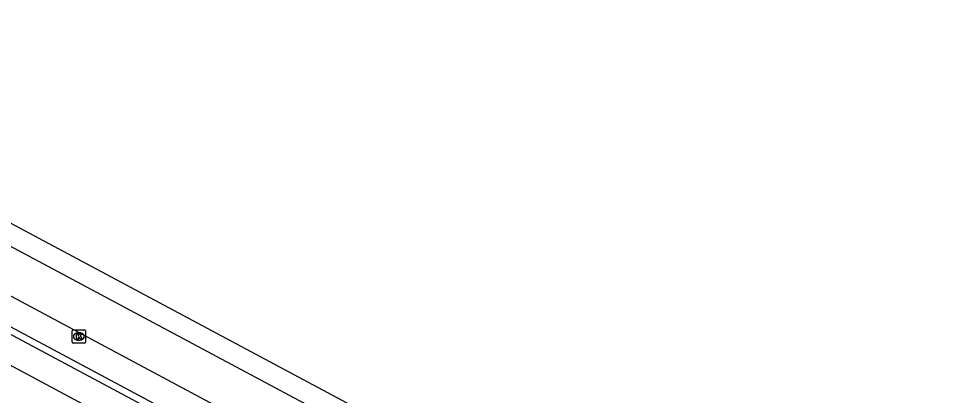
# Model space of a CAD drawing. Extents: x 159265 to 160143, y 383413 to 384319.
# Drawn here: x 159682.1 to 159750.6, y 384041.4 to 384069.3 of the extents above; entities that cross this region are included whole.
import ezdxf

# ---------------------------------------------------------------- set-up
doc = ezdxf.new("R2010")
doc.units = 0
for name, color, linetype in [('IMGEO_Fietspad_gesloten', 7, 'Continuous'), ('IMGEO_Kolk', 7, 'Continuous'), ('IMGEO_OVBaan_gesloten', 7, 'Continuous'), ('IMGEO_Parkeervlak_open', 7, 'Continuous'), ('IMGEO_Rijbaan_lokaal_gesloten', 7, 'Continuous')]:
    doc.layers.add(name, color=color, linetype=linetype)

msp = doc.modelspace()

# ---------------------------------------------------------------- linework, layer by layer
at = {"layer": 'IMGEO_Fietspad_gesloten'}
for points in [[(159639.603, 384068.019), (159679.545, 384046.947), (159802.985, 383980.918)], [(159782.916, 383989.334), (159706.724, 384030.091), (159678.317, 384045.287), (159637.547, 384066.886)]]:
    msp.add_lwpolyline(points, dxfattribs=at)
at = {"layer": 'IMGEO_Kolk'}
for p, q in [((159686.07, 384045.312), (159686.07, 384046.164)), ((159686.145, 384046.238), (159686.997, 384046.238)), ((159687.071, 384046.164), (159687.071, 384045.312)), ((159686.581, 384045.458), (159686.556, 384045.458)), ((159686.558, 384046.018), (159686.583, 384046.018)), ((159686.997, 384045.238), (159686.145, 384045.238))]:
    msp.add_line(p, q, dxfattribs=at)
for points in [[(159686.07, 384045.312), (159686.07, 384046.164)], [(159686.145, 384046.238), (159686.997, 384046.238)], [(159687.071, 384046.164), (159687.071, 384045.312)], [(159686.391, 384045.938), (159686.514, 384045.938), (159686.514, 384045.787), (159686.644, 384045.938), (159686.808, 384045.938), (159686.662, 384045.787), (159686.815, 384045.538), (159686.663, 384045.538), (159686.578, 384045.702), (159686.514, 384045.635), (159686.514, 384045.538), (159686.391, 384045.538), (159686.391, 384045.938)], [(159686.997, 384045.238), (159686.145, 384045.238)]]:
    msp.add_lwpolyline(points, dxfattribs=at)
for centre, start, end in [((159686.147, 384046.162), 91.55205, 178.44795), ((159686.147, 384046.162), 91.55205, 178.44795), ((159686.995, 384046.162), 1.55205, 88.44795), ((159686.995, 384046.162), 1.55205, 88.44795), ((159686.147, 384045.314), 181.55205, 268.44795), ((159686.147, 384045.314), 181.55205, 268.44795), ((159686.995, 384045.314), 271.55205, 358.44795), ((159686.995, 384045.314), 271.55205, 358.44795)]:
    msp.add_arc(centre, 0.0765, start, end, dxfattribs=at)
for centre, major_axis, ratio, start_param, end_param in [((159686.557, 384045.738), (-0.387, 0.002), 0.722429, 4.712389, 7.853982), ((159686.582, 384045.738), (-0.39, 0.002), 0.717154, 1.570796, 4.712389)]:
    msp.add_ellipse(centre, major_axis=major_axis, ratio=ratio, start_param=start_param, end_param=end_param, dxfattribs=at)
at = {"layer": 'IMGEO_OVBaan_gesloten'}
msp.add_lwpolyline([(159778.419, 384002.326), (159655.116, 384068.233), (159654.047, 384068.903), (159653.178, 384069.297)], dxfattribs=at)
at = {"layer": 'IMGEO_Parkeervlak_open'}
msp.add_lwpolyline([(159773.209, 383997.4), (159653.135, 384061.625)], dxfattribs=at)
at = {"layer": 'IMGEO_Rijbaan_lokaal_gesloten'}
for points in [[(159651.039, 384068.82), (159654.602, 384066.798), (159694.996, 384045.215), (159777.713, 384001.02)], [(159650.703, 384065.122), (159680.867, 384049.101), (159783.569, 383994.131), (159803.987, 383983.19)]]:
    msp.add_lwpolyline(points, dxfattribs=at)

doc.saveas('drawing.dxf')
